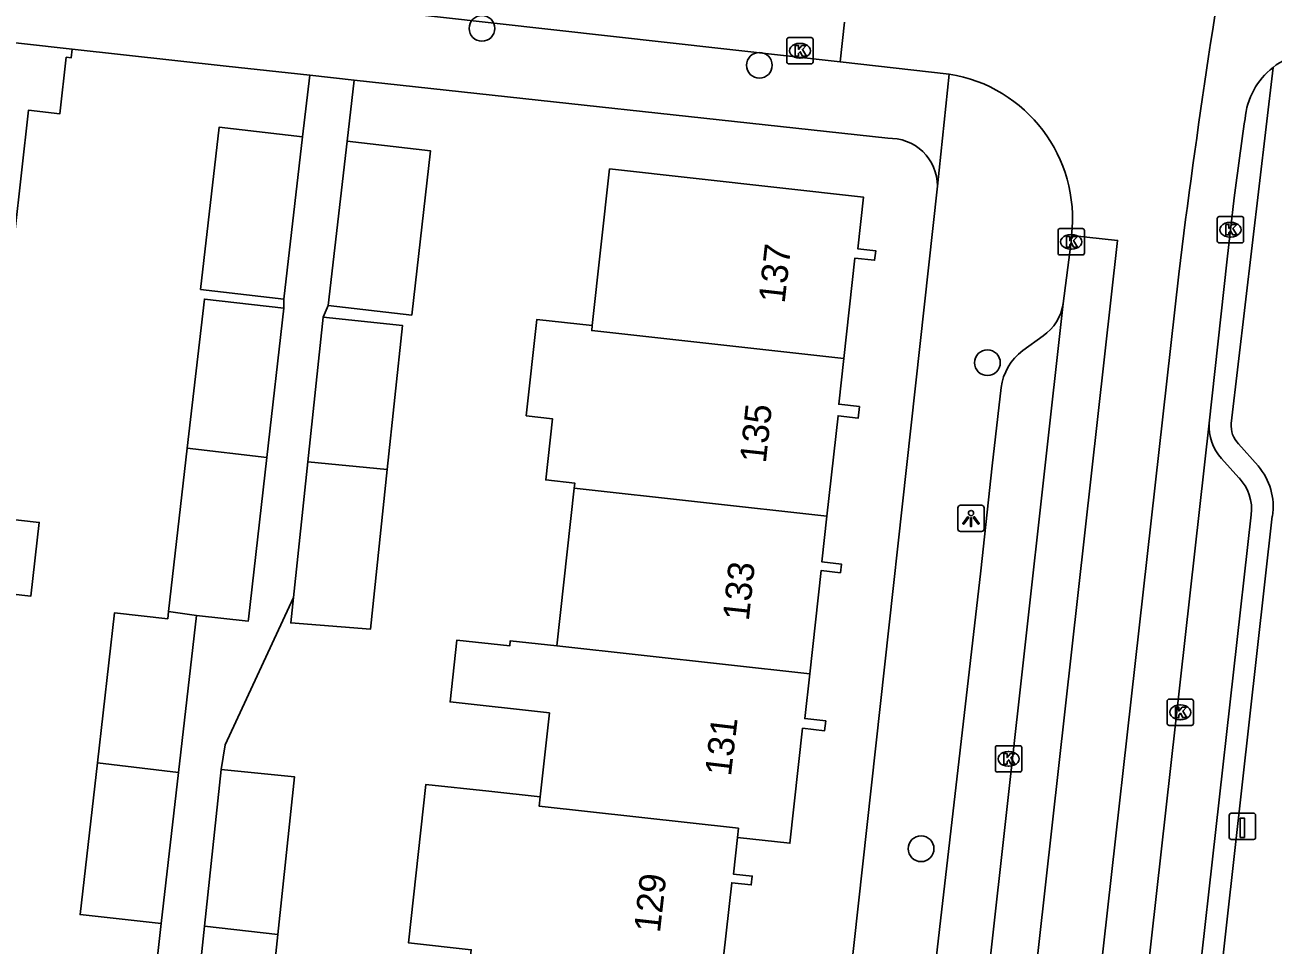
# Model space of a CAD drawing. Extents: x 162082 to 163393, y 388091 to 388632.
# Drawn here: x 163126.89 to 163174.34, y 388444.63 to 388479.63 of the extents above; entities that cross this region are included whole.
import ezdxf

# ---------------------------------------------------------------- set-up
doc = ezdxf.new("R2010")
doc.units = 0
for name, color, linetype in [('IMGEO_Boom', 7, 'Continuous'), ('IMGEO_Kolk', 7, 'Continuous'), ('IMGEO_Laadpaal', 7, 'Continuous'), ('IMGEO_Lichtpunt', 7, 'Continuous'), ('IMGEO_Muur', 7, 'Continuous'), ('IMGEO_Pand', 7, 'Continuous'), ('IMGEO_Pand_nummerreeks', 7, 'Continuous'), ('IMGEO_Rijbaan_lokaal_gesloten', 7, 'Continuous'), ('IMGEO_Voetpad_open', 7, 'Continuous')]:
    doc.layers.add(name, color=color, linetype=linetype)

msp = doc.modelspace()

# ---------------------------------------------------------------- linework, layer by layer
at = {"layer": 'IMGEO_Boom'}
for centre in [(163144.262, 388479.498), (163154.809, 388478.094), (163163.477, 388466.782), (163160.956, 388448.296)]:
    msp.add_circle(centre, 0.489, dxfattribs=at)
at = {"layer": 'IMGEO_Kolk'}
for p, q in [((163155.926, 388479.146), (163156.778, 388479.146)), ((163155.851, 388478.22), (163155.851, 388479.072)), ((163156.339, 388478.926), (163156.364, 388478.926)), ((163156.852, 388479.072), (163156.852, 388478.22)), ((163156.778, 388478.146), (163155.926, 388478.146)), ((163156.362, 388478.366), (163156.337, 388478.366)), ((163172.216, 388471.413), (163172.216, 388472.265)), ((163172.291, 388472.339), (163173.143, 388472.339)), ((163172.704, 388472.119), (163172.729, 388472.119)), ((163173.217, 388472.265), (163173.217, 388471.413)), ((163166.161, 388470.954), (163166.161, 388471.806)), ((163166.236, 388471.88), (163167.088, 388471.88)), ((163166.649, 388471.66), (163166.674, 388471.66)), ((163167.162, 388471.806), (163167.162, 388470.954)), ((163172.727, 388471.559), (163172.702, 388471.559)), ((163166.672, 388471.1), (163166.647, 388471.1)), ((163173.143, 388471.339), (163172.291, 388471.339)), ((163167.088, 388470.88), (163166.236, 388470.88)), ((163170.384, 388453.985), (163171.236, 388453.985)), ((163170.309, 388453.059), (163170.309, 388453.911)), ((163170.797, 388453.765), (163170.822, 388453.765)), ((163171.31, 388453.911), (163171.31, 388453.059)), ((163171.236, 388452.985), (163170.384, 388452.985)), ((163170.82, 388453.205), (163170.795, 388453.205)), ((163163.78, 388451.289), (163163.78, 388452.141)), ((163163.855, 388452.215), (163164.707, 388452.215)), ((163164.781, 388452.141), (163164.781, 388451.289)), ((163164.268, 388451.995), (163164.293, 388451.995)), ((163164.707, 388451.215), (163163.855, 388451.215)), ((163164.291, 388451.435), (163164.266, 388451.435))]:
    msp.add_line(p, q, dxfattribs=at)
for points in [[(163155.926, 388479.146), (163156.778, 388479.146)], [(163155.851, 388478.22), (163155.851, 388479.072)], [(163156.172, 388478.846), (163156.295, 388478.846), (163156.295, 388478.695), (163156.425, 388478.846), (163156.589, 388478.846), (163156.443, 388478.695), (163156.596, 388478.446), (163156.444, 388478.446), (163156.359, 388478.61), (163156.295, 388478.543), (163156.295, 388478.446), (163156.172, 388478.446), (163156.172, 388478.846)], [(163156.852, 388479.072), (163156.852, 388478.22)], [(163156.778, 388478.146), (163155.926, 388478.146)], [(163172.216, 388471.413), (163172.216, 388472.265)], [(163172.291, 388472.339), (163173.143, 388472.339)], [(163172.537, 388472.039), (163172.66, 388472.039), (163172.66, 388471.888), (163172.79, 388472.039), (163172.954, 388472.039), (163172.808, 388471.888), (163172.961, 388471.639), (163172.809, 388471.639), (163172.724, 388471.803), (163172.66, 388471.736), (163172.66, 388471.639), (163172.537, 388471.639), (163172.537, 388472.039)], [(163173.217, 388472.265), (163173.217, 388471.413)], [(163166.161, 388470.954), (163166.161, 388471.806)], [(163166.236, 388471.88), (163167.088, 388471.88)], [(163166.482, 388471.58), (163166.605, 388471.58), (163166.605, 388471.429), (163166.735, 388471.58), (163166.899, 388471.58), (163166.753, 388471.429), (163166.906, 388471.18), (163166.754, 388471.18), (163166.669, 388471.344), (163166.605, 388471.277), (163166.605, 388471.18), (163166.482, 388471.18), (163166.482, 388471.58)], [(163167.162, 388471.806), (163167.162, 388470.954)], [(163173.143, 388471.339), (163172.291, 388471.339)], [(163167.088, 388470.88), (163166.236, 388470.88)], [(163170.384, 388453.985), (163171.236, 388453.985)], [(163170.309, 388453.059), (163170.309, 388453.911)], [(163170.63, 388453.685), (163170.753, 388453.685), (163170.753, 388453.534), (163170.883, 388453.685), (163171.047, 388453.685), (163170.901, 388453.534), (163171.054, 388453.285), (163170.902, 388453.285), (163170.817, 388453.449), (163170.753, 388453.382), (163170.753, 388453.285), (163170.63, 388453.285), (163170.63, 388453.685)], [(163171.31, 388453.911), (163171.31, 388453.059)], [(163171.236, 388452.985), (163170.384, 388452.985)], [(163163.78, 388451.289), (163163.78, 388452.141)], [(163163.855, 388452.215), (163164.707, 388452.215)], [(163164.781, 388452.141), (163164.781, 388451.289)], [(163164.101, 388451.915), (163164.224, 388451.915), (163164.224, 388451.764), (163164.354, 388451.915), (163164.518, 388451.915), (163164.372, 388451.764), (163164.525, 388451.515), (163164.373, 388451.515), (163164.288, 388451.679), (163164.224, 388451.612), (163164.224, 388451.515), (163164.101, 388451.515), (163164.101, 388451.915)], [(163164.707, 388451.215), (163163.855, 388451.215)]]:
    msp.add_lwpolyline(points, dxfattribs=at)
for centre, start, end in [((163155.928, 388479.07), 91.552, 178.448), ((163155.928, 388479.07), 91.552, 178.448), ((163156.776, 388479.07), 1.552, 88.448), ((163156.776, 388479.07), 1.552, 88.448), ((163155.928, 388478.222), 181.552, 268.448), ((163155.928, 388478.222), 181.552, 268.448), ((163156.776, 388478.222), 271.552, 358.448), ((163156.776, 388478.222), 271.552, 358.448), ((163172.293, 388472.263), 91.552, 178.448), ((163172.293, 388472.263), 91.552, 178.448), ((163173.141, 388472.263), 1.552, 88.448), ((163173.141, 388472.263), 1.552, 88.448), ((163166.238, 388471.804), 91.552, 178.448), ((163166.238, 388471.804), 91.552, 178.448), ((163167.086, 388471.804), 1.552, 88.448), ((163167.086, 388471.804), 1.552, 88.448), ((163172.293, 388471.415), 181.552, 268.448), ((163172.293, 388471.415), 181.552, 268.448), ((163173.141, 388471.415), 271.552, 358.448), ((163173.141, 388471.415), 271.552, 358.448), ((163166.238, 388470.956), 181.552, 268.448), ((163166.238, 388470.956), 181.552, 268.448), ((163167.086, 388470.956), 271.552, 358.448), ((163167.086, 388470.956), 271.552, 358.448), ((163170.386, 388453.909), 91.552, 178.448), ((163170.386, 388453.909), 91.552, 178.448), ((163171.234, 388453.909), 1.552, 88.448), ((163171.234, 388453.909), 1.552, 88.448), ((163170.386, 388453.061), 181.552, 268.448), ((163170.386, 388453.061), 181.552, 268.448), ((163171.234, 388453.061), 271.552, 358.448), ((163171.234, 388453.061), 271.552, 358.448), ((163163.857, 388452.139), 91.552, 178.448), ((163163.857, 388452.139), 91.552, 178.448), ((163164.705, 388452.139), 1.552, 88.448), ((163164.705, 388452.139), 1.552, 88.448), ((163163.857, 388451.291), 181.552, 268.448), ((163163.857, 388451.291), 181.552, 268.448), ((163164.705, 388451.291), 271.552, 358.448), ((163164.705, 388451.291), 271.552, 358.448)]:
    msp.add_arc(centre, 0.0765, start, end, dxfattribs=at)
for centre, major_axis, ratio, start_param, end_param in [((163156.338, 388478.646), (-0.387, 0.002), 0.722429, 4.712389, 7.853982), ((163156.363, 388478.646), (-0.39, 0.002), 0.717154, 1.570796, 4.712389), ((163172.703, 388471.839), (-0.387, 0.002), 0.722429, 4.712389, 7.853982), ((163172.728, 388471.839), (-0.39, 0.002), 0.717154, 1.570796, 4.712389), ((163166.648, 388471.38), (-0.387, 0.002), 0.722429, 4.712389, 7.853982), ((163166.673, 388471.38), (-0.39, 0.002), 0.717154, 1.570796, 4.712389), ((163170.796, 388453.485), (-0.387, 0.002), 0.722429, 4.712389, 7.853982), ((163170.821, 388453.485), (-0.39, 0.002), 0.717154, 1.570796, 4.712389), ((163164.267, 388451.715), (-0.387, 0.002), 0.722429, 4.712389, 7.853982), ((163164.292, 388451.715), (-0.39, 0.002), 0.717154, 1.570796, 4.712389)]:
    msp.add_ellipse(centre, major_axis=major_axis, ratio=ratio, start_param=start_param, end_param=end_param, dxfattribs=at)
at = {"layer": 'IMGEO_Laadpaal'}
for p, q in [((163172.673, 388449.563), (163172.673, 388448.722)), ((163172.673, 388449.563), (163172.673, 388448.722)), ((163173.589, 388449.647), (163172.748, 388449.647)), ((163173.589, 388449.647), (163172.748, 388449.647)), ((163173.673, 388448.731), (163173.673, 388449.572)), ((163173.673, 388448.731), (163173.673, 388449.572)), ((163172.757, 388448.647), (163173.598, 388448.647)), ((163172.757, 388448.647), (163173.598, 388448.647))]:
    msp.add_line(p, q, dxfattribs=at)
msp.add_lwpolyline([(163173.088, 388449.46), (163173.248, 388449.46), (163173.248, 388448.727), (163173.088, 388448.727), (163173.088, 388449.46)], dxfattribs=at)
for centre, start, end in [((163172.751, 388449.569), 92.4484, 184.2845), ((163172.751, 388449.569), 92.4484, 184.2845), ((163173.595, 388449.569), 2.4484, 94.2845), ((163173.595, 388449.569), 2.4484, 94.2845), ((163172.751, 388448.725), 182.4484, 274.2845), ((163172.751, 388448.725), 182.4484, 274.2845), ((163173.595, 388448.725), 272.4484, 4.2845), ((163173.595, 388448.725), 272.4484, 4.2845)]:
    msp.add_arc(centre, 0.0779, start, end, dxfattribs=at)
at = {"layer": 'IMGEO_Lichtpunt'}
for p, q in [((163162.355, 388461.263), (163162.355, 388460.456)), ((163162.355, 388461.263), (163162.355, 388460.456)), ((163163.257, 388461.358), (163162.449, 388461.358)), ((163163.257, 388461.358), (163162.449, 388461.358)), ((163163.351, 388460.456), (163163.351, 388461.263)), ((163163.351, 388460.456), (163163.351, 388461.263)), ((163162.449, 388460.362), (163163.257, 388460.362)), ((163162.449, 388460.362), (163163.257, 388460.362))]:
    msp.add_line(p, q, dxfattribs=at)
for points in [[(163162.729, 388460.927), (163162.768, 388460.899), (163162.58, 388460.637), (163162.542, 388460.664), (163162.729, 388460.927)], [(163162.831, 388460.879), (163162.878, 388460.879), (163162.878, 388460.557), (163162.831, 388460.557), (163162.831, 388460.879)], [(163162.941, 388460.899), (163162.979, 388460.926), (163163.166, 388460.664), (163163.127, 388460.636), (163162.941, 388460.899)]]:
    msp.add_lwpolyline(points, dxfattribs=at)
msp.add_circle((163162.854, 388461.061), 0.0994, dxfattribs=at)
for centre, start, end in [((163162.449, 388461.263), 90, 180), ((163162.449, 388461.263), 90, 180), ((163163.257, 388461.263), 0, 90), ((163163.257, 388461.263), 0, 90), ((163162.449, 388460.456), 180, 270), ((163162.449, 388460.456), 180, 270), ((163163.257, 388460.456), 270, 0), ((163163.257, 388460.456), 270, 360)]:
    msp.add_arc(centre, 0.0946, start, end, dxfattribs=at)
at = {"layer": 'IMGEO_Muur'}
msp.add_lwpolyline([(163134.537, 388478.063), (163128.684, 388478.703)], dxfattribs=at)
at = {"layer": 'IMGEO_Pand'}
for points in [[(163121.191, 388479.545), (163128.684, 388478.703)], [(163128.684, 388478.703), (163128.648, 388478.377), (163128.459, 388478.398), (163128.218, 388476.252), (163127.024, 388476.386), (163126.489, 388471.624), (163126.355, 388470.43)], [(163136.735, 388469.202), (163133.563, 388469.566), (163134.27, 388475.734), (163137.442, 388475.37)], [(163137.442, 388475.37), (163136.735, 388469.202)], [(163139.136, 388475.202), (163142.31, 388474.838), (163141.595, 388468.595), (163138.42, 388468.959)], [(163138.42, 388468.959), (163139.136, 388475.202)], [(163148.458, 388468.196), (163149.116, 388474.149), (163158.765, 388473.082), (163158.548, 388471.116), (163159.23, 388471.041), (163159.19, 388470.677), (163158.441, 388470.76), (163158.02, 388466.944)], [(163133.062, 388463.535), (163133.709, 388469.203), (163136.733, 388468.858)], [(163136.733, 388468.858), (163136.085, 388463.172)], [(163137.639, 388463.006), (163138.222, 388468.514)], [(163138.222, 388468.514), (163141.244, 388468.193), (163140.664, 388462.717)], [(163147.773, 388462.006), (163147.794, 388462.199), (163146.685, 388462.322), (163146.943, 388464.652), (163145.947, 388464.763), (163146.353, 388468.429), (163148.458, 388468.196)], [(163158.02, 388466.944), (163148.437, 388468.004), (163148.458, 388468.196)], [(163158.02, 388466.944), (163157.827, 388465.199), (163158.612, 388465.112), (163158.564, 388464.676), (163157.798, 388464.761), (163157.376, 388460.943)], [(163125.68, 388464.421), (163125.291, 388460.95), (163127.433, 388460.709), (163127.117, 388457.904), (163124.976, 388458.145), (163123.027, 388458.364)], [(163132.352, 388457.313), (163133.062, 388463.535)], [(163136.085, 388463.172), (163133.062, 388463.535)], [(163136.085, 388463.172), (163135.384, 388457.027), (163135.374, 388456.945), (163133.407, 388457.169)], [(163137.093, 388457.849), (163137.639, 388463.006)], [(163140.664, 388462.717), (163137.639, 388463.006)], [(163137.093, 388457.849), (163136.991, 388456.887), (163140.021, 388456.643), (163140.664, 388462.717)], [(163147.11, 388456.008), (163147.773, 388462.006)], [(163157.376, 388460.943), (163147.773, 388462.006)], [(163157.376, 388460.943), (163157.184, 388459.204), (163157.924, 388459.122), (163157.888, 388458.792), (163157.157, 388458.872), (163156.723, 388454.944)], [(163129.646, 388451.562), (163130.298, 388457.272), (163132.321, 388457.041), (163132.352, 388457.313)], [(163133.407, 388457.169), (163132.352, 388457.313)], [(163133.407, 388457.169), (163132.726, 388451.2)], [(163147.11, 388456.008), (163145.34, 388456.204), (163145.318, 388456.007), (163143.309, 388456.229), (163143.049, 388453.88), (163146.828, 388453.462), (163146.475, 388450.264)], [(163156.723, 388454.944), (163147.11, 388456.008)], [(163153.975, 388448.727), (163155.967, 388448.507), (163156.45, 388452.879), (163157.289, 388452.786), (163157.33, 388453.157), (163156.535, 388453.245), (163156.723, 388454.944)], [(163132.07, 388445.448), (163128.988, 388445.793), (163129.646, 388451.562)], [(163129.646, 388451.562), (163132.726, 388451.2)], [(163132.726, 388451.2), (163132.07, 388445.448)], [(163133.717, 388445.347), (163134.349, 388451.314)], [(163136.499, 388445.039), (163137.135, 388451.036), (163136.379, 388451.111), (163134.349, 388451.314)], [(163146.475, 388450.264), (163144.523, 388450.48), (163142.135, 388450.744), (163141.468, 388444.718), (163143.857, 388444.454), (163143.832, 388444.227)], [(163146.475, 388450.264), (163146.437, 388449.917), (163154.014, 388449.078), (163153.975, 388448.727)], [(163153.335, 388443.175), (163153.759, 388447.005), (163154.5, 388446.923), (163154.536, 388447.254), (163153.821, 388447.333), (163153.975, 388448.727)], [(163133.081, 388439.346), (163133.717, 388445.347)], [(163136.499, 388445.039), (163135.864, 388439.038), (163133.081, 388439.346)], [(163133.717, 388445.347), (163136.499, 388445.039)]]:
    msp.add_lwpolyline(points, dxfattribs=at)
at = {"layer": 'IMGEO_Rijbaan_lokaal_gesloten'}
for points in [[(163158.046, 388479.731), (163157.88, 388478.226)], [(163162.028, 388477.761), (163157.88, 388478.226)], [(163171.912, 388464.477), (163172.583, 388470.604), (163172.717, 388471.839), (163172.861, 388473.057)], [(163166.676, 388471.618), (163168.423, 388471.435), (163162.448, 388417.992)], [(163166.362, 388469.035), (163166.662, 388471.38), (163166.672, 388471.594), (163166.676, 388471.618)], [(163170.749, 388470.152), (163164.87, 388417.704)], [(163160.715, 388418.357), (163166.362, 388469.035)], [(163167.151, 388422.019), (163171.912, 388464.477)]]:
    msp.add_lwpolyline(points, dxfattribs=at)
for centre, radius, start, end in [((163473.638, 388432.78), 305.186, 169.83121, 172.96607), ((163176.06, 388475.812), 2.798, 78.2749, 128.0753), ((163161.136, 388472.257), 5.576, 353.4248, 80.7999), ((163176.064, 388475.806), 2.804, 128.0655, 174.8942), ((163284.338, 388459.344), 112.317, 171.44316, 172.9873)]:
    msp.add_arc(centre, radius, start, end, dxfattribs=at)
at = {"layer": 'IMGEO_Voetpad_open'}
for points in [[(163157.88, 388478.226), (163142.578, 388479.94), (163138.738, 388480.37), (163113.008, 388483.252)], [(163137.722, 388477.715), (163134.537, 388478.063), (163128.684, 388478.703)], [(163137.722, 388477.715), (163137.442, 388475.37)], [(163139.4, 388477.532), (163137.722, 388477.715)], [(163161.578, 388473.502), (163162.028, 388477.761)], [(163172.746, 388464.475), (163174.335, 388478.014)], [(163139.136, 388475.202), (163139.4, 388477.532)], [(163139.4, 388477.532), (163159.686, 388475.315)], [(163161.578, 388473.502), (163155.217, 388415.732)], [(163136.735, 388469.202), (163136.733, 388468.858)], [(163138.222, 388468.514), (163138.42, 388468.959)], [(163164.821, 388467.242), (163165.591, 388467.799)], [(163158.949, 388421.682), (163163.222, 388458.868), (163163.664, 388462.857), (163163.994, 388465.839)], [(163173.765, 388462.853), (163173.024, 388463.691)], [(163173.041, 388462.404), (163172.381, 388463.135)], [(163169.475, 388425.097), (163173.506, 388460.994)], [(163170.288, 388424.956), (163174.308, 388460.946)], [(163134.349, 388451.314), (163134.501, 388452.246), (163137.093, 388457.849)], [(163132.07, 388445.448), (163131.786, 388442.953)]]:
    msp.add_lwpolyline(points, dxfattribs=at)
for centre, radius, start, end in [((163159.76, 388473.499), 1.818, 0.1087, 92.3343), ((163164.551, 388469.306), 1.831, 304.6025, 351.4868), ((163166.095, 388465.546), 2.121, 126.9105, 172.0549), ((163173.691, 388464.346), 1.784, 175.7868, 222.7401), ((163173.731, 388464.383), 0.989, 174.6595, 224.3886), ((163172.009, 388461.322), 2.33, 350.7122, 41.0754), ((163171.791, 388461.21), 1.729, 352.8218, 43.682)]:
    msp.add_arc(centre, radius, start, end, dxfattribs=at)

# ---------------------------------------------------------------- texts
at = {"layer": 'IMGEO_Pand_nummerreeks'}
for s, rotation, p in [('137', 83.5045, (163155.766, 388469.015)), ('135', 83.8319, (163155.052, 388462.935)), ('133', 83.8319, (163154.404, 388456.935)), ('131', 83.2794, (163153.725, 388451.029)), ('129', 83.5888, (163151.028, 388445.076))]:
    msp.add_text(s, height=1, rotation=rotation, dxfattribs=at).set_placement(p)

doc.saveas('drawing.dxf')
